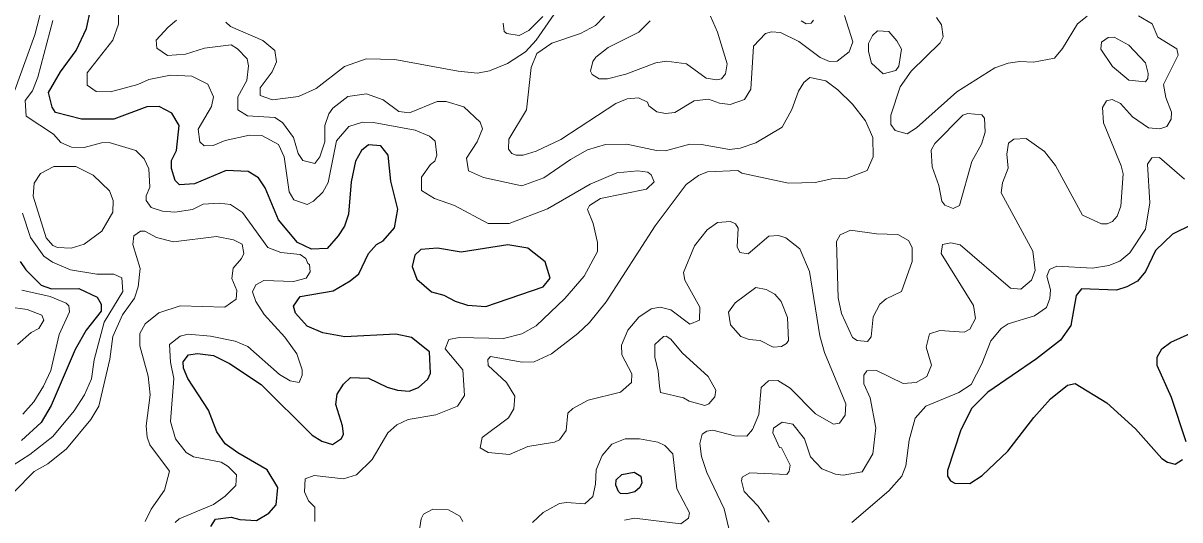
# Model space of a CAD drawing. Extents: x 763.2 to 816.8, y 7896.5 to 7952.7.
# Drawn here: x 793.698 to 797.936, y 7915.937 to 7917.757 of the extents above; entities that cross this region are included whole.
import ezdxf

# ---------------------------------------------------------------- set-up
doc = ezdxf.new("R2010")
doc.units = 0
doc.header["$LTSCALE"] = 0.064
doc.layers.add('1', color=7, linetype='Continuous', lineweight=25)
doc.layers.add('2', color=7, linetype='Continuous', lineweight=13)

msp = doc.modelspace()

# ---------------------------------------------------------------- linework, layer by layer
at = {"layer": '1'}
for points in [[(794.2409, 7917.2244), (794.2411, 7917.2531), (794.2592, 7917.2906), (794.27, 7917.3819), (794.2425, 7917.4267), (794.1963, 7917.4519), (794.1507, 7917.4505), (794.0305, 7917.4046), (793.9115, 7917.4047), (793.817, 7917.4295), (793.8047, 7917.4489), (793.7908, 7917.503), (793.835, 7917.5786), (793.892, 7917.6569), (793.9304, 7917.7372), (793.9459, 7917.81)], [(794.3858, 7915.9122), (794.4029, 7915.94), (794.4606, 7915.9468), (794.4915, 7915.9384), (794.5532, 7915.9352), (794.5982, 7915.9613), (794.6254, 7915.9919), (794.6316, 7916.0557), (794.5923, 7916.1208), (794.4851, 7916.1822), (794.4386, 7916.2161), (794.4077, 7916.259), (794.3772, 7916.3392), (794.3018, 7916.4546), (794.2856, 7916.4933), (794.2837, 7916.516), (794.3036, 7916.5413), (794.337, 7916.5464), (794.3953, 7916.5398), (794.4545, 7916.5103), (794.5695, 7916.4331), (794.757, 7916.2475), (794.7925, 7916.2249), (794.8318, 7916.2134), (794.8644, 7916.2357), (794.8717, 7916.2508), (794.8683, 7916.2811), (794.8441, 7916.3596), (794.8489, 7916.3978), (794.8719, 7916.4347), (794.8979, 7916.458), (794.9634, 7916.4562), (795.0314, 7916.4228), (795.07, 7916.4117), (795.1123, 7916.4085), (795.1464, 7916.4218), (795.1804, 7916.4527), (795.1907, 7916.4742), (795.1872, 7916.553), (795.1208, 7916.6051), (795.064, 7916.6173), (794.876, 7916.6075), (794.7963, 7916.6222), (794.7388, 7916.6468), (794.6957, 7916.6947), (794.6883, 7916.7204), (794.7128, 7916.755), (794.8335, 7916.7766), (794.8962, 7916.8123), (794.9281, 7916.8384), (794.9635, 7916.9128), (794.992, 7916.9458), (795.0168, 7916.9595), (795.0581, 7917.007), (795.0708, 7917.075), (795.0456, 7917.1775), (795.0358, 7917.2735), (795.0083, 7917.3076), (794.9637, 7917.3108), (794.9374, 7917.2903), (794.916, 7917.2515), (794.9001, 7917.1751), (794.8901, 7917.0568), (794.8753, 7917.0134), (794.8522, 7916.9772), (794.8115, 7916.9317), (794.7546, 7916.9282), (794.7027, 7916.9527), (794.6337, 7917.0364), (794.5849, 7917.1529), (794.5601, 7917.1901), (794.5218, 7917.2128)], [(794.5218, 7917.2128), (794.4422, 7917.217), (794.3263, 7917.1679), (794.2703, 7917.1646), (794.2555, 7917.1802), (794.2409, 7917.2244)], [(797.9813, 7917.0195), (797.9087, 7916.9839), (797.8464, 7916.9237), (797.8108, 7916.8465), (797.7809, 7916.8119), (797.7421, 7916.7902), (797.7045, 7916.7784), (797.5758, 7916.7833), (797.5565, 7916.7589), (797.5361, 7916.6493), (797.4991, 7916.5954), (797.4104, 7916.5264), (797.232, 7916.4052), (797.1739, 7916.3458), (797.1334, 7916.2672), (797.0846, 7916.1177), (797.0845, 7916.0974), (797.0958, 7916.08), (797.1115, 7916.0711), (797.1667, 7916.0705), (797.2121, 7916.0996), (797.3054, 7916.1892), (797.4008, 7916.3126), (797.4618, 7916.3802), (797.524, 7916.431), (797.5524, 7916.4361), (797.6691, 7916.3657), (797.7742, 7916.2704), (797.8695, 7916.1623), (797.8907, 7916.1484), (797.9194, 7916.1409), (797.946, 7916.1586)], [(793.6874, 7916.8836), (793.7081, 7916.8531), (793.7645, 7916.7965), (793.8022, 7916.7833), (793.9023, 7916.7847), (793.9696, 7916.7534), (793.9842, 7916.7273), (793.9839, 7916.7021), (793.9291, 7916.6326), (793.8886, 7916.5613), (793.8004, 7916.356), (793.7645, 7916.2942), (793.6913, 7916.2273)], [(797.9598, 7916.2235), (797.906, 7916.3848), (797.8534, 7916.5023), (797.8533, 7916.5326), (797.8702, 7916.5632), (797.9026, 7916.5875), (797.974, 7916.6202)]]:
    msp.add_lwpolyline(points, dxfattribs=at)
for points in [[(795.6107, 7916.8823), (795.5467, 7916.9329), (795.4734, 7916.9442), (795.3033, 7916.918), (795.2164, 7916.9327), (795.1548, 7916.9276), (795.1335, 7916.9063), (795.1238, 7916.8655), (795.1405, 7916.8189), (795.1944, 7916.7726), (795.2394, 7916.7603), (795.2812, 7916.738), (795.3255, 7916.7241), (795.3938, 7916.7192), (795.6037, 7916.7904), (795.6292, 7916.8228)], [(795.892, 7916.1027), (795.9368, 7916.1122), (795.9616, 7916.097), (795.9651, 7916.0727), (795.9576, 7916.0551), (795.9386, 7916.0399), (795.9099, 7916.0322), (795.8862, 7916.0333), (795.8798, 7916.0409), (795.869, 7916.0636), (795.871, 7916.0834)]]:
    msp.add_lwpolyline(points, close=True, dxfattribs=at)
at = {"layer": '2'}
for points in [[(793.7757, 7917.8521), (793.7412, 7917.7134), (793.6675, 7917.5118)], [(794.0483, 7917.8299), (794.0468, 7917.7536), (794.0266, 7917.6949), (793.9322, 7917.5748), (793.9325, 7917.5291), (793.9656, 7917.5065), (794.0181, 7917.5048), (794.1185, 7917.5325), (794.1586, 7917.5506), (794.2383, 7917.5656), (794.3163, 7917.5621), (794.3744, 7917.5332), (794.3952, 7917.4868), (794.3879, 7917.4512), (794.3397, 7917.3678), (794.3449, 7917.3222), (794.3615, 7917.3076), (794.3938, 7917.3091), (794.4381, 7917.327), (794.5268, 7917.3469), (794.5728, 7917.3451), (794.6335, 7917.3122), (794.6547, 7917.2671), (794.6732, 7917.1389), (794.6902, 7917.1099), (794.7383, 7917.0929), (794.7614, 7917.1047), (794.7958, 7917.1378), (794.816, 7917.1725), (794.8458, 7917.3253), (794.8918, 7917.3778), (794.9417, 7917.3945), (794.9815, 7917.3929), (795.1342, 7917.3651), (795.187, 7917.3424), (795.2071, 7917.3246), (795.2137, 7917.2737), (795.2067, 7917.2514), (795.1906, 7917.2394), (795.1577, 7917.1926), (795.158, 7917.144), (795.2048, 7917.1147), (795.2789, 7917.0892), (795.4012, 7917.0233), (795.4793, 7917.0231), (795.6195, 7917.0765), (795.7749, 7917.1664), (795.8731, 7917.2086), (795.95, 7917.2154), (795.9871, 7917.2114), (795.9989, 7917.201), (796.0104, 7917.1751)], [(794.9549, 7917.626), (795.06, 7917.6234), (795.2921, 7917.5803), (795.3624, 7917.5739), (795.407, 7917.5818), (795.4728, 7917.6095), (795.5387, 7917.6522), (795.5779, 7917.695), (795.6658, 7917.8219)], [(794.2554, 7915.9272), (794.2699, 7915.9413), (794.3959, 7915.9932), (794.4376, 7916.0235), (794.4774, 7916.0627), (794.4798, 7916.1022), (794.4491, 7916.1328), (794.4237, 7916.1485), (794.322, 7916.1679), (794.2949, 7916.184), (794.2556, 7916.2335), (794.2378, 7916.2968), (794.2506, 7916.4552), (794.2376, 7916.5144), (794.2347, 7916.5794), (794.273, 7916.6101), (794.3022, 7916.617), (794.3847, 7916.6103), (794.4749, 7916.5923), (794.5215, 7916.5718), (794.6366, 7916.4702), (794.6761, 7916.4459), (794.7089, 7916.4401), (794.7204, 7916.4671), (794.7207, 7916.4867), (794.7011, 7916.5456), (794.6562, 7916.6063), (794.5811, 7916.6896), (794.5503, 7916.7367), (794.5385, 7916.7723), (794.5504, 7916.7983), (794.5795, 7916.8142), (794.6886, 7916.8097), (794.7346, 7916.8224), (794.7499, 7916.8456), (794.7472, 7916.8725), (794.7404, 7916.8761), (794.7341, 7916.8945), (794.7134, 7916.9096), (794.6426, 7916.9163), (794.594, 7916.9351), (794.5015, 7917.063), (794.4577, 7917.0921), (794.4166, 7917.0972), (794.3569, 7917.0938), (794.3184, 7917.0745), (794.254, 7917.0643), (794.2088, 7917.0674), (794.1667, 7917.0818), (794.1489, 7917.1068), (794.1492, 7917.1237), (794.162, 7917.1554), (794.1586, 7917.2235), (794.1419, 7917.2595), (794.1103, 7917.2904), (794.0134, 7917.319), (793.9855, 7917.3189), (793.9213, 7917.301), (793.8754, 7917.3028), (793.8365, 7917.3195), (793.809, 7917.3495), (793.7089, 7917.4165), (793.7054, 7917.4732), (793.7316, 7917.5085), (793.7511, 7917.559), (793.8069, 7917.7661)], [(794.8032, 7917.3821), (794.8028, 7917.3223), (794.7851, 7917.267), (794.7662, 7917.242), (794.7225, 7917.2533), (794.7061, 7917.2794), (794.6881, 7917.338), (794.6487, 7917.3927), (794.6198, 7917.4114), (794.5205, 7917.4177), (794.4842, 7917.4398), (794.484, 7917.4868), (794.5174, 7917.5472), (794.5236, 7917.6), (794.5192, 7917.6262), (794.4837, 7917.663), (794.4606, 7917.677), (794.3619, 7917.6655), (794.2929, 7917.6426), (794.2266, 7917.6379), (794.188, 7917.6653), (794.1858, 7917.6944), (794.2288, 7917.7424), (794.26, 7917.7673)], [(794.441, 7917.7607), (794.4574, 7917.7439), (794.5767, 7917.6932), (794.6206, 7917.6571), (794.6264, 7917.6154), (794.6105, 7917.5786), (794.5664, 7917.5203), (794.5664, 7917.4921)], [(795.6024, 7917.7814), (795.5503, 7917.7304), (795.5155, 7917.7118), (795.47, 7917.7191), (795.4602, 7917.7265), (795.4573, 7917.757)], [(795.8282, 7917.7828), (795.7949, 7917.7477), (795.7397, 7917.7184), (795.6347, 7917.6837), (795.5803, 7917.6453), (795.5589, 7917.5944), (795.5428, 7917.4388), (795.4769, 7917.3314), (795.4757, 7917.2956), (795.4883, 7917.2798), (795.5046, 7917.273), (795.5301, 7917.2732), (795.5772, 7917.2873), (795.668, 7917.331), (795.8696, 7917.4618), (795.9113, 7917.4789), (795.952, 7917.483), (795.9856, 7917.4669), (795.9903, 7917.4536), (796.0199, 7917.4323), (796.051, 7917.4258), (796.0858, 7917.4289), (796.1561, 7917.4722), (796.2086, 7917.4783), (796.2499, 7917.4635), (796.288, 7917.4587), (796.341, 7917.4772), (796.3643, 7917.5144), (796.3743, 7917.6723), (796.4181, 7917.7186), (796.4405, 7917.7249), (796.4732, 7917.7229), (796.5398, 7917.6895), (796.618, 7917.631), (796.6527, 7917.6167), (796.6806, 7917.6171), (796.7242, 7917.6518), (796.7383, 7917.6889), (796.7079, 7917.7851)], [(796.2162, 7917.782), (796.2425, 7917.7233), (796.2771, 7917.6075), (796.2718, 7917.5708), (796.2572, 7917.5527), (796.2397, 7917.5492), (796.2003, 7917.5554), (796.1288, 7917.6079), (796.0552, 7917.618), (796.0158, 7917.6115), (795.9066, 7917.5703), (795.839, 7917.5525), (795.809, 7917.5524), (795.7826, 7917.5689), (795.7762, 7917.581), (795.7858, 7917.6162), (795.7964, 7917.6321), (795.8417, 7917.6673), (795.9538, 7917.7237), (795.9956, 7917.7655)], [(796.5939, 7917.7682), (796.5849, 7917.7564), (796.5664, 7917.7547), (796.5491, 7917.7658)], [(797.044, 7917.7774), (797.0623, 7917.7502), (797.0692, 7917.7065), (797.0578, 7917.6847), (796.9515, 7917.5806), (796.9119, 7917.5235), (796.8772, 7917.4192), (796.8771, 7917.3854), (796.8931, 7917.3639), (796.9364, 7917.3507), (796.9712, 7917.3737), (797.1191, 7917.505), (797.2583, 7917.5934), (797.3067, 7917.6102), (797.3496, 7917.6163), (797.4004, 7917.6136), (797.4766, 7917.6284), (797.5062, 7917.6641), (797.5612, 7917.7548), (797.5965, 7917.7826)], [(797.7847, 7917.7837), (797.8346, 7917.7547), (797.856, 7917.7056), (797.9249, 7917.6623), (797.9301, 7917.6393), (797.8765, 7917.5326), (797.8842, 7917.484), (797.9055, 7917.4307), (797.9041, 7917.4052), (797.8884, 7917.3783), (797.8629, 7917.37), (797.8207, 7917.3729), (797.7622, 7917.4135), (797.7188, 7917.463), (797.688, 7917.4765)], [(794.5664, 7917.4921), (794.6117, 7917.4753), (794.7067, 7917.4876), (794.7711, 7917.5175), (794.8752, 7917.5981), (794.9549, 7917.626)], [(796.3543, 7916.9118), (796.3236, 7916.9166), (796.3135, 7916.9377), (796.318, 7917.0061), (796.3079, 7917.0212), (796.2894, 7917.0297), (796.2425, 7917.0262), (796.2043, 7916.9995), (796.1572, 7916.941), (796.118, 7916.843), (796.1225, 7916.8156), (796.1771, 7916.7162), (796.1759, 7916.6691), (796.1407, 7916.6536), (796.0712, 7916.7068), (796.0322, 7916.7157), (795.9989, 7916.7106), (795.9534, 7916.6797), (795.914, 7916.632), (795.8902, 7916.5769), (795.8911, 7916.5418), (795.9283, 7916.4717), (795.927, 7916.4406), (795.887, 7916.4052), (795.768, 7916.3751), (795.7123, 7916.3448), (795.6939, 7916.3277), (795.6871, 7916.2647), (795.6628, 7916.2304), (795.6445, 7916.2214), (795.5465, 7916.2063), (795.4794, 7916.1768), (795.4021, 7916.1841), (795.3722, 7916.2012), (795.3799, 7916.2389), (795.4764, 7916.3111), (795.4956, 7916.3439), (795.4994, 7916.3902), (795.4689, 7916.4408), (795.4017, 7916.502), (795.4001, 7916.524), (795.4102, 7916.535), (795.5267, 7916.5153), (795.5706, 7916.5166), (795.6333, 7916.5458), (795.7303, 7916.6193), (795.7729, 7916.6606), (795.8343, 7916.7352), (796.0133, 7917.0137), (796.127, 7917.1655), (796.1726, 7917.1992), (796.2058, 7917.2118), (796.3164, 7917.2168), (796.331, 7917.2071), (796.5022, 7917.1711), (796.6001, 7917.1728), (796.6607, 7917.1859), (796.7169, 7917.1887), (796.7905, 7917.2168), (796.8127, 7917.2666), (796.8113, 7917.3373), (796.784, 7917.3991), (796.7372, 7917.4603), (796.6832, 7917.5127), (796.6386, 7917.5456), (796.5808, 7917.5572), (796.5589, 7917.5397), (796.5394, 7917.5073), (796.515, 7917.44), (796.4785, 7917.3763), (796.3826, 7917.3185), (796.3247, 7917.2993), (796.286, 7917.2944), (796.1828, 7917.3124), (796.1403, 7917.314), (796.0513, 7917.2895), (796.0185, 7917.2897), (795.9099, 7917.314), (795.8318, 7917.3123), (795.7658, 7917.2926), (795.7031, 7917.2572), (795.6061, 7917.1898), (795.5254, 7917.1613), (795.3841, 7917.191), (795.3291, 7917.216), (795.3225, 7917.2624), (795.3617, 7917.3223), (795.3812, 7917.3694), (795.3724, 7917.3936), (795.313, 7917.45), (795.2473, 7917.4699), (795.2145, 7917.4701), (795.1141, 7917.4282), (795.0743, 7917.4329), (795.0175, 7917.4763)], [(795.0175, 7917.4763), (794.956, 7917.498), (794.887, 7917.4875), (794.8328, 7917.4459), (794.8178, 7917.4241), (794.8032, 7917.3821)], [(797.688, 7917.4765), (797.6668, 7917.4721), (797.6532, 7917.4477), (797.656, 7917.3915), (797.7213, 7917.2342), (797.7284, 7917.2046)], [(797.7284, 7917.2046), (797.7202, 7917.0863), (797.707, 7917.0502), (797.6889, 7917.0307), (797.6697, 7917.0219), (797.6488, 7917.0218), (797.5797, 7917.0539), (797.4808, 7917.2349), (797.4406, 7917.2861), (797.3725, 7917.3337), (797.3282, 7917.3321), (797.3078, 7917.317), (797.3027, 7917.2763), (797.3071, 7917.2254), (797.2862, 7917.1722), (797.2815, 7917.1352), (797.3975, 7916.9219), (797.4062, 7916.8506), (797.3927, 7916.8147), (797.3538, 7916.7819), (797.3151, 7916.7854), (797.1307, 7916.9451), (797.0968, 7916.9518), (797.0663, 7916.9456), (797.0611, 7916.9129), (797.1797, 7916.7225), (797.1876, 7916.6752), (797.1663, 7916.636), (797.1453, 7916.6243), (797.0571, 7916.6302), (797.0188, 7916.6186), (797.007, 7916.5703), (797.0261, 7916.5033), (797.0093, 7916.4625), (796.9705, 7916.4405), (796.9225, 7916.4367), (796.825, 7916.4837), (796.789, 7916.4829), (796.7785, 7916.4669), (796.7784, 7916.436), (796.8013, 7916.3847), (796.8226, 7916.2737), (796.8117, 7916.1792), (796.7721, 7916.1133), (796.702, 7916.1013), (796.675, 7916.105), (796.6246, 7916.124), (796.5828, 7916.1676), (796.5614, 7916.2341), (796.5184, 7916.2872), (796.4784, 7916.295), (796.4467, 7916.2735), (796.4452, 7916.256), (796.469, 7916.2024), (796.4761, 7916.2004), (796.5082, 7916.1371), (796.5047, 7916.115), (796.4955, 7916.1032), (796.3605, 7916.1096), (796.3322, 7916.0931), (796.3298, 7916.0798), (796.34, 7916.0407), (796.3905, 7915.9878), (796.4311, 7915.9292)], [(796.734, 7915.9269), (796.8703, 7916.0437), (796.9175, 7916.0972), (796.9325, 7916.1351), (796.9448, 7916.2286), (796.9665, 7916.3091), (797.005, 7916.3537), (797.1261, 7916.4033), (797.1711, 7916.4332), (797.2111, 7916.5082), (797.2438, 7916.5932), (797.2817, 7916.6376), (797.3067, 7916.655), (797.4034, 7916.685), (797.4481, 7916.7155), (797.4603, 7916.7477), (797.4618, 7916.7799), (797.4489, 7916.8298), (797.4586, 7916.8548), (797.4857, 7916.867), (797.6165, 7916.8589), (797.6765, 7916.8691), (797.7162, 7916.8842), (797.7525, 7916.9159), (797.8104, 7917.0026), (797.8267, 7917.0981), (797.8171, 7917.2407), (797.8335, 7917.263), (797.862, 7917.2647), (797.9527, 7917.1856)], [(796.0104, 7917.1751), (795.9823, 7917.1481), (795.8128, 7917.114), (795.7733, 7917.0891), (795.7663, 7917.0742), (795.7859, 7917.0224)], [(793.6959, 7917.0602), (793.7247, 7916.9713), (793.7742, 7916.9036), (793.8052, 7916.8812), (793.8708, 7916.8536), (793.9681, 7916.8375), (794.0298, 7916.8373), (794.0595, 7916.8243), (794.0629, 7916.7733), (793.9944, 7916.6616), (793.9584, 7916.5235), (793.9481, 7916.4539), (793.9233, 7916.3949), (793.8846, 7916.3368), (793.807, 7916.2426), (793.7227, 7916.176), (793.6613, 7916.1379)], [(794.1451, 7915.9305), (794.1674, 7915.9761), (794.2158, 7916.0463), (794.2341, 7916.1153), (794.1616, 7916.2122), (794.1525, 7916.2398), (794.149, 7916.2818), (794.1636, 7916.3947), (794.1555, 7916.4637), (794.1259, 7916.5751), (794.1257, 7916.6192), (794.145, 7916.6554), (794.195, 7916.696), (794.2731, 7916.7206), (794.4363, 7916.7159), (794.4778, 7916.7451), (794.4808, 7916.7768), (794.463, 7916.8212), (794.4672, 7916.8588), (794.498, 7916.894), (794.5062, 7916.9125), (794.5005, 7916.9467), (794.4688, 7916.963), (794.4066, 7916.9754), (794.2492, 7916.9557), (794.1864, 7916.9718), (794.1433, 7916.9951), (794.1283, 7916.9951), (794.1034, 7916.9774), (794.0998, 7916.9461), (794.1272, 7916.8574), (794.1193, 7916.7906), (794.1057, 7916.7498), (794.0618, 7916.6879), (794.0266, 7916.6091), (794.0155, 7916.5262), (793.9749, 7916.3533), (793.9459, 7916.3045), (793.8564, 7916.1967), (793.7879, 7916.1427), (793.7381, 7916.1143), (793.664, 7916.039)], [(795.7859, 7917.0224), (795.8021, 7916.9534), (795.802, 7916.9203), (795.7533, 7916.8298), (795.6826, 7916.7477), (795.578, 7916.6481), (795.5246, 7916.6183), (795.4577, 7916.601), (795.296, 7916.6056), (795.2574, 7916.598), (795.2439, 7916.5633), (795.3093, 7916.4864), (795.3155, 7916.393), (795.2897, 7916.3533), (795.2096, 7916.3221), (795.1086, 7916.3049), (795.0673, 7916.2849), (795.0337, 7916.2559), (794.9771, 7916.1588), (794.9198, 7916.1026), (794.8716, 7916.0877), (794.764, 7916.0996), (794.7307, 7916.0871), (794.7292, 7916.04), (794.7436, 7916.0064), (794.7663, 7915.9833), (794.7666, 7915.9309)], [(796.5792, 7916.8464), (796.5432, 7916.9294), (796.4928, 7916.9707), (796.465, 7916.9788), (796.4297, 7916.9767), (796.3543, 7916.9118)], [(796.284, 7915.905), (796.2666, 7915.9771), (796.2025, 7916.1111), (796.1834, 7916.1693), (796.1771, 7916.2166), (796.1853, 7916.2504), (796.2032, 7916.262), (796.2244, 7916.2654), (796.304, 7916.2454), (796.3501, 7916.2435), (796.3704, 7916.2687), (796.3936, 7916.3231), (796.4023, 7916.4214), (796.4293, 7916.4463), (796.4627, 7916.4478), (796.5088, 7916.42), (796.601, 7916.3258), (796.6666, 7916.2872), (796.6886, 7916.2916), (796.7093, 7916.3212), (796.7123, 7916.3624), (796.6336, 7916.5505), (796.6166, 7916.6113), (796.5792, 7916.8464)], [(793.6962, 7916.324), (793.7367, 7916.3697), (793.7728, 7916.4272), (793.7988, 7916.4841), (793.8301, 7916.6157), (793.8675, 7916.6987), (793.8648, 7916.7208), (793.8557, 7916.7313), (793.7965, 7916.7554), (793.6928, 7916.7781)], [(793.5726, 7916.7275), (793.7124, 7916.7075), (793.7666, 7916.6869), (793.7735, 7916.6692), (793.7548, 7916.6377), (793.727, 7916.624), (793.6772, 7916.5794)], [(795.5638, 7915.927), (795.6033, 7915.9646), (795.6636, 7915.9972), (795.6886, 7916.0008), (795.7564, 7915.9957), (795.7856, 7916.0231), (795.7955, 7916.0675), (795.7976, 7916.1208), (795.819, 7916.1726), (795.8552, 7916.2147), (795.9034, 7916.2341), (795.9559, 7916.2344), (796.0231, 7916.2217), (796.0485, 7916.2095), (796.0781, 7916.1793), (796.0935, 7916.0507), (796.1389, 7915.9625), (796.1363, 7915.9436), (796.1072, 7915.9222), (795.9377, 7915.9435), (795.9011, 7915.9361)], [(795.1382, 7915.8209), (795.1562, 7915.941), (795.1652, 7915.9585), (795.1987, 7915.9759), (795.2563, 7915.9744), (795.2974, 7915.95), (795.3093, 7915.9306)]]:
    msp.add_lwpolyline(points, dxfattribs=at)
for points in [[(796.8069, 7917.6097), (796.7951, 7917.6528), (796.795, 7917.682), (796.8102, 7917.7119), (796.8287, 7917.7292), (796.8697, 7917.7266), (796.8997, 7917.6918), (796.916, 7917.6611), (796.9063, 7917.5994), (796.8958, 7917.5832), (796.8488, 7917.5709)], [(797.6893, 7917.5978), (797.6464, 7917.6614), (797.6495, 7917.687), (797.6738, 7917.7042), (797.6957, 7917.7048), (797.7492, 7917.6764), (797.8102, 7917.6116), (797.8201, 7917.5728), (797.8187, 7917.5538), (797.8105, 7917.5415), (797.7491, 7917.5473)], [(797.0525, 7917.1619), (797.0284, 7917.2302), (797.025, 7917.292), (797.0385, 7917.3163), (797.1405, 7917.4195), (797.1588, 7917.4259), (797.2102, 7917.4206), (797.2204, 7917.4084), (797.2233, 7917.357), (797.2091, 7917.3131), (797.1745, 7917.2499), (797.1293, 7917.0889), (797.1057, 7917.0777), (797.0754, 7917.0895), (797.0645, 7917.1044)], [(793.8104, 7917.2317), (793.8911, 7917.2315), (793.9543, 7917.1993), (794.0142, 7917.1426), (794.0272, 7917.1072), (794.026, 7917.0637), (793.9866, 7916.9942), (793.9214, 7916.9474), (793.8734, 7916.9329), (793.8242, 7916.9344), (793.8061, 7916.9419), (793.7825, 7916.9706), (793.7349, 7917.1232), (793.7382, 7917.1709), (793.762, 7917.206)], [(796.8366, 7916.7268), (796.8597, 7916.747), (796.9162, 7916.7736), (796.9559, 7916.8833), (796.9558, 7916.9344), (796.9422, 7916.9604), (796.9026, 7916.9821), (796.8243, 7916.9854), (796.7296, 7916.9984), (796.691, 7916.9808), (796.6783, 7916.9573), (796.6847, 7916.751), (796.6963, 7916.6936), (796.737, 7916.605), (796.7532, 7916.5947), (796.7912, 7916.5907), (796.8047, 7916.6072), (796.8129, 7916.6813)], [(796.3278, 7916.6094), (796.2892, 7916.6518), (796.2824, 7916.6975), (796.3065, 7916.7317), (796.3828, 7916.7878), (796.4207, 7916.7811), (796.4525, 7916.7635), (796.4756, 7916.7372), (796.4989, 7916.678), (796.5023, 7916.5942), (796.4954, 7916.583), (796.4764, 7916.572), (796.446, 7916.5696), (796.3985, 7916.5937), (796.3576, 7916.5977)], [(796.0126, 7916.5335), (796.0127, 7916.5789), (796.044, 7916.6093), (796.0539, 7916.6101), (796.0714, 7916.599), (796.1122, 7916.5487), (796.2084, 7916.4621), (796.2357, 7916.4116), (796.2327, 7916.3878), (796.2105, 7916.3616), (796.1961, 7916.3561), (796.1388, 7916.3719), (796.1177, 7916.3842), (796.0337, 7916.4032), (796.0297, 7916.4264), (796.0243, 7916.4821)]]:
    msp.add_lwpolyline(points, close=True, dxfattribs=at)

doc.saveas('drawing.dxf')
